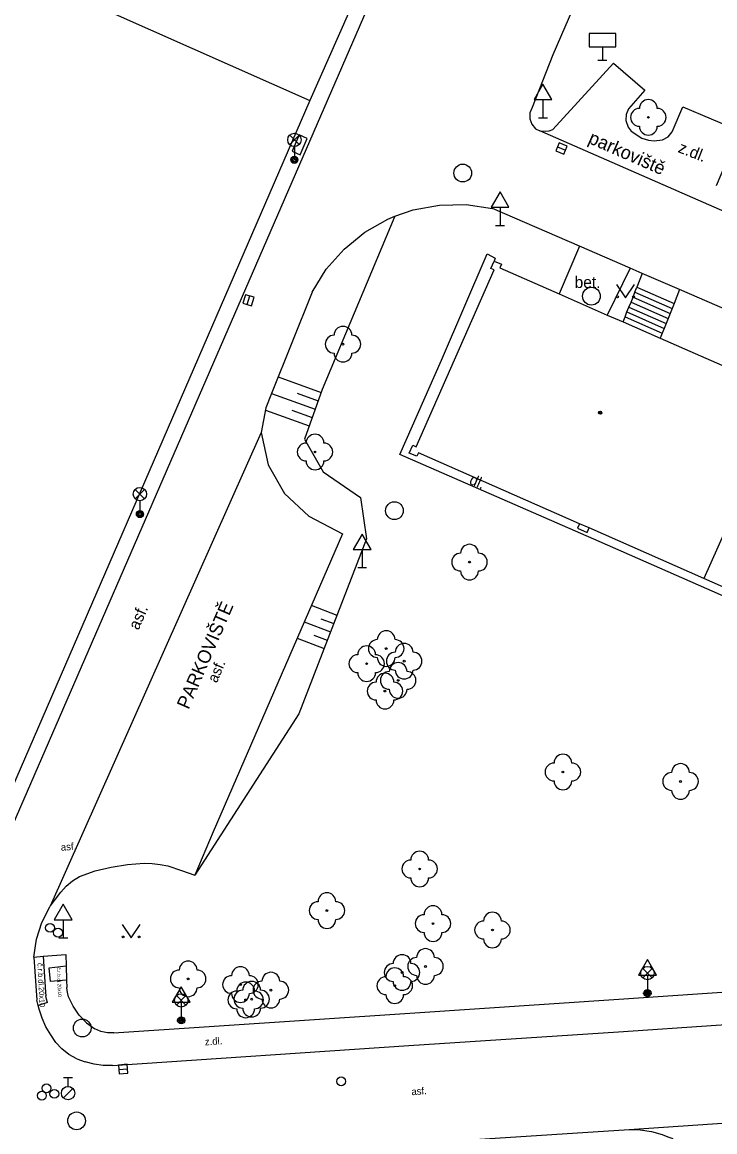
# Model space of a CAD drawing. Extents: x -596024 to -594475, y -1163820 to -1161957.
# Drawn here: x -595808.2 to -595769.2, y -1162091.1 to -1162028.7 of the extents above; entities that cross this region are included whole.
import ezdxf

# ---------------------------------------------------------------- set-up
doc = ezdxf.new("R2010")
doc.units = 0
for name, color, linetype in [('Level 10', 7, 'Continuous'), ('Level 11', 7, 'Continuous'), ('Level 14', 7, 'Continuous'), ('Level 15', 7, 'Continuous'), ('Level 22', 7, 'Continuous'), ('Level 24', 7, 'Continuous'), ('Level 27', 7, 'Continuous'), ('Level 28', 7, 'Continuous'), ('Level 33', 7, 'Continuous'), ('Level 34', 7, 'Continuous'), ('Level 36', 7, 'Continuous'), ('Level 39', 7, 'Continuous'), ('Level 40', 7, 'Continuous'), ('Level 41', 7, 'Continuous'), ('Level 5', 7, 'Continuous'), ('Level 7', 7, 'Continuous')]:
    doc.layers.add(name, color=color, linetype=linetype)

msp = doc.modelspace()

# ---------------------------------------------------------------- linework, layer by layer
at = {"layer": 'Level 10'}
for points in [[(-595770.79, -1161986.56), (-595772.24, -1161989.83), (-595779.32, -1162006.16), (-595780.56, -1162009.01), (-595812.12, -1162081.69)], [(-595771.48, -1162014.7), (-595778.34, -1162030.56), (-595779.51, -1162033.52)], [(-595778.34, -1162034.76), (-595774.93, -1162031.04), (-595773.18, -1162032.55), (-595774.1, -1162033.6)], [(-595779.51, -1162033.52), (-595779.63, -1162033.83), (-595779.64, -1162034.16), (-595779.53, -1162034.47), (-595779.32, -1162034.72), (-595779.07, -1162034.84)], [(-595774.1, -1162033.6), (-595774.23, -1162033.92), (-595774.25, -1162034.26), (-595774.12, -1162034.64), (-595773.94, -1162034.86), (-595773.34, -1162035.24), (-595772.98, -1162035.36), (-595772.65, -1162035.39), (-595772.18, -1162035.35), (-595771.86, -1162035.18), (-595771.64, -1162034.89)], [(-595771.64, -1162034.89), (-595771.05, -1162033.49), (-595767.86, -1162034.84), (-595769.17, -1162037.93)], [(-595779.07, -1162034.84), (-595778.78, -1162034.86), (-595778.55, -1162034.83), (-595778.34, -1162034.76)], [(-595791.87, -1162043.9), (-595791.08, -1162042.62), (-595790.08, -1162041.49), (-595788.92, -1162040.54), (-595787.61, -1162039.8), (-595787.22, -1162039.63), (-595786.2, -1162039.28), (-595784.72, -1162039.01), (-595783.22, -1162038.98), (-595781.73, -1162039.2)], [(-595776.85, -1162041.32), (-595781.73, -1162039.2)], [(-595774, -1162042.55), (-595776.85, -1162041.32)], [(-595773.32, -1162042.85), (-595774, -1162042.55)], [(-595771.22, -1162043.76), (-595773.32, -1162042.85)], [(-595791.87, -1162043.9), (-595794.15, -1162049.6), (-595794.47, -1162050.41)], [(-595754.17, -1162051.15), (-595771.22, -1162043.76)], [(-595794.47, -1162050.41), (-595794.74, -1162051.79), (-595794.35, -1162053.61), (-595793.42, -1162055.23), (-595792.05, -1162056.49)], [(-595792.05, -1162056.49), (-595790.17, -1162057.49), (-595797.43, -1162074.25)], [(-595797.43, -1162074.25), (-595798.46, -1162076.67)], [(-595804.07, -1162076.44), (-595803.17, -1162076.22), (-595802.25, -1162076.07), (-595801.32, -1162076.01)], [(-595801.32, -1162076.01), (-595800.87, -1162076.02), (-595800.42, -1162076.07), (-595799.98, -1162076.16)], [(-595799.98, -1162076.16), (-595799.21, -1162076.42)], [(-595806.6, -1162078.43), (-595806, -1162077.63), (-595805.69, -1162077.29), (-595805.34, -1162077), (-595804.95, -1162076.75)], [(-595804.95, -1162076.75), (-595804.07, -1162076.44)], [(-595799.21, -1162076.42), (-595798.46, -1162076.67)], [(-595807.52, -1162081.28), (-595807.37, -1162080.28), (-595807.07, -1162079.33), (-595806.61, -1162078.45), (-595806.6, -1162078.43)], [(-595807.52, -1162081.28), (-595807.34, -1162083.7)], [(-595806.56, -1162085.66), (-595806.83, -1162085.2), (-595807.05, -1162084.72), (-595807.22, -1162084.22), (-595807.27, -1162084), (-595807.34, -1162083.7)], [(-595774.65, -1162085.48), (-595758.2, -1162084.36)], [(-595786.44, -1162086.25), (-595774.65, -1162085.48)], [(-595805.1, -1162087.01), (-595805.54, -1162086.76), (-595805.94, -1162086.45), (-595806.28, -1162086.08), (-595806.56, -1162085.66)], [(-595803.1, -1162087.37), (-595786.44, -1162086.25)], [(-595805.1, -1162087.01), (-595804.62, -1162087.18)], [(-595803.1, -1162087.37), (-595803.61, -1162087.37), (-595804.12, -1162087.3), (-595804.62, -1162087.18)], [(-595786.52, -1162091.79), (-595774.06, -1162090.98)], [(-595774.06, -1162090.98), (-595773.43, -1162091)], [(-595773.43, -1162091), (-595772.81, -1162091.09)], [(-595772.81, -1162091.09), (-595772.2, -1162091.26), (-595771.89, -1162091.38), (-595771.61, -1162091.49)]]:
    msp.add_lwpolyline(points, dxfattribs=at)
at = {"layer": 'Level 11'}
for points in [[(-595757.22, -1162044.41), (-595779.07, -1162034.84)], [(-595784.61, -1162047.72), (-595782.03, -1162041.76), (-595781.58, -1162042), (-595781.65, -1162042.16)], [(-595776.85, -1162041.32), (-595777.99, -1162044)], [(-595774, -1162042.55), (-595775.29, -1162045.19)], [(-595773.32, -1162042.85), (-595773.62, -1162043.62)], [(-595773.73, -1162043.9), (-595773.62, -1162043.62)], [(-595773.62, -1162043.62), (-595771.53, -1162044.54)], [(-595773.95, -1162044.46), (-595773.84, -1162044.18)], [(-595773.84, -1162044.18), (-595773.73, -1162043.9)], [(-595773.84, -1162044.18), (-595771.75, -1162045.1)], [(-595773.73, -1162043.9), (-595771.64, -1162044.82)], [(-595771.22, -1162043.76), (-595771.53, -1162044.54)], [(-595774.18, -1162045.02), (-595774.07, -1162044.74)], [(-595774.07, -1162044.74), (-595773.95, -1162044.46)], [(-595774.07, -1162044.74), (-595771.98, -1162045.66)], [(-595773.95, -1162044.46), (-595771.87, -1162045.38)], [(-595771.64, -1162044.82), (-595771.75, -1162045.1)], [(-595771.53, -1162044.54), (-595771.64, -1162044.82)], [(-595774.4, -1162045.58), (-595774.29, -1162045.3)], [(-595774.29, -1162045.3), (-595774.18, -1162045.02)], [(-595774.29, -1162045.3), (-595772.2, -1162046.22)], [(-595774.18, -1162045.02), (-595772.09, -1162045.94)], [(-595771.87, -1162045.38), (-595771.98, -1162045.66)], [(-595771.75, -1162045.1), (-595771.87, -1162045.38)], [(-595772.2, -1162046.22), (-595772.31, -1162046.5)], [(-595772.09, -1162045.94), (-595772.2, -1162046.22)], [(-595771.98, -1162045.66), (-595772.09, -1162045.94)], [(-595786.95, -1162053.04), (-595784.61, -1162047.72)], [(-595794.74, -1162051.79), (-595806.6, -1162078.43)], [(-595775.75, -1162057.93), (-595786.95, -1162053.04)], [(-595761.63, -1162064.12), (-595775.75, -1162057.93)], [(-595792.62, -1162067.61), (-595798.46, -1162076.67)], [(-595807.52, -1162081.28), (-595806.98, -1162081.23), (-595805.72, -1162081.13)], [(-595805.72, -1162081.13), (-595805.7, -1162081.77), (-595805.67, -1162082.58), (-595805.66, -1162082.99)], [(-595806.98, -1162081.23), (-595806.86, -1162083.26)], [(-595806.65, -1162081.88), (-595805.7, -1162081.77)], [(-595806.58, -1162082.66), (-595806.65, -1162081.88)], [(-595805.67, -1162082.58), (-595806.58, -1162082.66)], [(-595805.57, -1162083.52), (-595805.61, -1162083.35), (-595805.64, -1162083.17), (-595805.66, -1162082.99)], [(-595774.35, -1162083.63), (-595758.1, -1162082.52)], [(-595806.86, -1162083.26), (-595806.84, -1162083.46)], [(-595806.75, -1162083.84), (-595806.8, -1162083.65), (-595806.84, -1162083.46)], [(-595804.97, -1162084.54), (-595805.31, -1162084.05), (-595805.57, -1162083.52)], [(-595786.38, -1162084.43), (-595774.35, -1162083.63)], [(-595806.75, -1162083.84), (-595807.27, -1162084)], [(-595804.97, -1162084.54), (-595804.56, -1162084.97)], [(-595803.01, -1162085.54), (-595786.38, -1162084.43)], [(-595804.56, -1162084.97), (-595804.08, -1162085.32)], [(-595803.01, -1162085.54), (-595803.38, -1162085.55), (-595803.74, -1162085.47), (-595804.08, -1162085.32)], [(-595774.06, -1162090.98), (-595765.51, -1162090.39)]]:
    msp.add_lwpolyline(points, dxfattribs=at)
at = {"layer": 'Level 14'}
for points in [[(-595787.22, -1162039.63), (-595791.3, -1162049.37), (-595792.31, -1162052.17)], [(-595792.31, -1162052.17), (-595791.26, -1162054)], [(-595791.26, -1162054), (-595789.15, -1162055.45)], [(-595789.15, -1162055.45), (-595788.82, -1162057.78)], [(-595788.82, -1162057.78), (-595792.62, -1162067.61)]]:
    msp.add_lwpolyline(points, dxfattribs=at)
at = {"layer": 'Level 15'}
for points in [[(-595793.79, -1162048.67), (-595791.36, -1162049.54)], [(-595794.15, -1162049.6), (-595791.7, -1162050.48)], [(-595792.72, -1162049.58), (-595791.53, -1162050.01)], [(-595794.5, -1162050.54), (-595792.04, -1162051.42)], [(-595793.01, -1162050.54), (-595791.87, -1162050.95)], [(-595791.92, -1162061.51), (-595790.48, -1162062.07)], [(-595792.32, -1162062.43), (-595790.84, -1162063)], [(-595791.39, -1162062.26), (-595790.66, -1162062.54)], [(-595792.71, -1162063.35), (-595791.2, -1162063.94)], [(-595791.77, -1162063.18), (-595791.02, -1162063.47)]]:
    msp.add_lwpolyline(points, dxfattribs=at)
at = {"layer": 'Level 22'}
for centre in [(-595772.98, -1162034.08), (-595790.14, -1162046.83), (-595791.71, -1162052.89), (-595783.03, -1162059.08), (-595787.71, -1162063.94), (-595788.81, -1162064.79), (-595786.7, -1162064.65), (-595787.04, -1162065.73), (-595787.78, -1162066.33), (-595777.78, -1162070.88), (-595771.17, -1162071.41), (-595785.83, -1162076.33), (-595791.04, -1162078.67), (-595785.08, -1162079.4), (-595781.74, -1162079.76), (-595785.5, -1162081.81), (-595786.82, -1162082.15), (-595798.84, -1162082.51), (-595795.9, -1162082.83), (-595787.23, -1162082.89), (-595795.61, -1162083.69), (-595795.27, -1162083.65), (-595794.19, -1162083.14)]:
    msp.add_circle(centre, 0.05, dxfattribs=at)
for centre, start, end in [((-595772.98, -1162033.58), 0, 180), ((-595773.48, -1162034.08), 90, 270), ((-595772.48, -1162034.08), 270, 90), ((-595772.98, -1162034.58), 180, 0), ((-595790.14, -1162046.33), 0, 180), ((-595790.64, -1162046.83), 90, 270), ((-595789.64, -1162046.83), 270, 90), ((-595790.14, -1162047.33), 180, 0), ((-595792.21, -1162052.89), 90, 270), ((-595791.71, -1162052.39), 0, 180), ((-595791.21, -1162052.89), 270, 90), ((-595791.71, -1162053.39), 180, 0), ((-595783.03, -1162058.58), 0, 180), ((-595783.53, -1162059.08), 90, 270), ((-595782.53, -1162059.08), 270, 90), ((-595783.03, -1162059.58), 180, 0), ((-595787.71, -1162063.44), 0, 180), ((-595788.21, -1162063.94), 90, 270), ((-595787.21, -1162063.94), 270, 90), ((-595786.7, -1162064.15), 0, 180), ((-595789.31, -1162064.79), 90, 270), ((-595788.81, -1162064.29), 0, 180), ((-595788.31, -1162064.79), 270, 90), ((-595787.2, -1162064.65), 90, 270), ((-595786.2, -1162064.65), 270, 90), ((-595787.71, -1162064.44), 180, 0), ((-595787.04, -1162065.23), 0, 180), ((-595788.81, -1162065.29), 180, 0), ((-595787.78, -1162065.83), 0, 180), ((-595787.54, -1162065.73), 90, 270), ((-595786.7, -1162065.15), 180, 0), ((-595786.54, -1162065.73), 270, 90), ((-595788.28, -1162066.33), 90, 270), ((-595787.28, -1162066.33), 270, 90), ((-595787.78, -1162066.83), 180, 0), ((-595787.04, -1162066.23), 180, 0), ((-595777.78, -1162070.38), 0, 180), ((-595778.28, -1162070.88), 90, 270), ((-595777.28, -1162070.88), 270, 90), ((-595771.17, -1162070.91), 0, 180), ((-595771.67, -1162071.41), 90, 270), ((-595770.67, -1162071.41), 270, 90), ((-595777.78, -1162071.38), 180, 0), ((-595771.17, -1162071.91), 180, 0), ((-595785.83, -1162075.83), 0, 180), ((-595786.33, -1162076.33), 90, 270), ((-595785.33, -1162076.33), 270, 90), ((-595785.83, -1162076.83), 180, 0), ((-595791.04, -1162078.17), 0, 180), ((-595791.54, -1162078.67), 90, 270), ((-595790.54, -1162078.67), 270, 90), ((-595785.08, -1162078.9), 0, 180), ((-595791.04, -1162079.17), 180, 0), ((-595785.58, -1162079.4), 90, 270), ((-595784.58, -1162079.4), 270, 90), ((-595782.24, -1162079.76), 90, 270), ((-595781.74, -1162079.26), 0, 180), ((-595781.24, -1162079.76), 270, 90), ((-595785.08, -1162079.9), 180, 0), ((-595781.74, -1162080.26), 180, 0), ((-595786.82, -1162081.65), 0, 180), ((-595785.5, -1162081.31), 0, 180), ((-595798.84, -1162082.01), 0, 180), ((-595787.32, -1162082.15), 90, 270), ((-595786, -1162081.81), 90, 270), ((-595786.32, -1162082.15), 270, 90), ((-595785, -1162081.81), 270, 90), ((-595799.34, -1162082.51), 90, 270), ((-595798.34, -1162082.51), 270, 90), ((-595796.4, -1162082.83), 90, 270), ((-595795.9, -1162082.33), 0, 180), ((-595795.4, -1162082.83), 270, 90), ((-595794.19, -1162082.64), 0, 180), ((-595787.73, -1162082.89), 90, 270), ((-595787.23, -1162082.39), 0, 180), ((-595786.73, -1162082.89), 270, 90), ((-595785.5, -1162082.31), 180, 0), ((-595798.84, -1162083.01), 180, 0), ((-595795.61, -1162083.19), 0, 180), ((-595795.27, -1162083.15), 0, 180), ((-595794.69, -1162083.14), 90, 270), ((-595793.69, -1162083.14), 270, 90), ((-595786.82, -1162082.65), 180, 0), ((-595796.11, -1162083.69), 90, 270), ((-595795.9, -1162083.33), 180, 0), ((-595795.77, -1162083.65), 90, 270), ((-595795.11, -1162083.69), 270, 90), ((-595794.77, -1162083.65), 270, 90), ((-595794.19, -1162083.64), 180, 0), ((-595787.23, -1162083.39), 180, 0), ((-595795.61, -1162084.19), 180, 0), ((-595795.27, -1162084.15), 180, 0)]:
    msp.add_arc(centre, 0.5, start, end, dxfattribs=at)
at = {"layer": 'Level 24'}
msp.add_lwpolyline([(-595792.537, -1162036.178), (-595792.144, -1162035.259), (-595792.603, -1162035.062), (-595792.996, -1162035.981)], close=True, dxfattribs=at)
for points in [[(-595776.85, -1162056.92), (-595776.96, -1162057.18)], [(-595776.96, -1162057.18), (-595776.41, -1162057.42)], [(-595776.41, -1162057.42), (-595776.3, -1162057.16)]]:
    msp.add_lwpolyline(points, dxfattribs=at)
at = {"layer": 'Level 27'}
for p, q in [((-595778.091, -1162035.734), (-595777.629, -1162035.926)), ((-595795.524, -1162044.599), (-595795.376, -1162044.121)), ((-595802.739, -1162087.599), (-595802.241, -1162087.561))]:
    msp.add_line(p, q, dxfattribs=at)
for points in [[(-595778.187, -1162035.964), (-595777.726, -1162036.157), (-595777.533, -1162035.696), (-595777.994, -1162035.503)], [(-595795.285, -1162044.673), (-595795.137, -1162044.195), (-595795.615, -1162044.047), (-595795.763, -1162044.525)], [(-595802.72, -1162087.848), (-595802.222, -1162087.81), (-595802.26, -1162087.312), (-595802.758, -1162087.35)]]:
    msp.add_lwpolyline(points, close=True, dxfattribs=at)
for centre in [(-595783.41, -1162037.21), (-595776.18, -1162044.13), (-595787.25, -1162056.19), (-595804.79, -1162085.27), (-595805.11, -1162090.49)]:
    msp.add_circle(centre, 0.5, dxfattribs=at)
at = {"layer": 'Level 28'}
for p, q in [((-595805.84, -1162088.055), (-595805.34, -1162088.055)), ((-595805.59, -1162088.555), (-595805.59, -1162088.055)), ((-595805.848, -1162089.202), (-595805.318, -1162088.672))]:
    msp.add_line(p, q, dxfattribs=at)
for centre, radius in [((-595806.6, -1162079.64), 0.25), ((-595806.15, -1162079.91), 0.25), ((-595790.24, -1162088.27), 0.25), ((-595806.8, -1162088.66), 0.25), ((-595805.59, -1162088.93), 0.375), ((-595807.06, -1162089.07), 0.25), ((-595806.36, -1162088.97), 0.25)]:
    msp.add_circle(centre, radius, dxfattribs=at)
at = {"layer": 'Level 33'}
for p, q in [((-595793.135, -1162035.61), (-595792.605, -1162035.08)), ((-595793.135, -1162035.08), (-595792.605, -1162035.61)), ((-595792.87, -1162035.72), (-595792.87, -1162036.47)), ((-595801.815, -1162055.52), (-595801.285, -1162054.99)), ((-595801.815, -1162054.99), (-595801.285, -1162055.52)), ((-595801.55, -1162055.63), (-595801.55, -1162056.38)), ((-595773.295, -1162082.45), (-595772.765, -1162081.92)), ((-595773.295, -1162081.92), (-595772.765, -1162082.45)), ((-595773.03, -1162082.56), (-595773.03, -1162083.31)), ((-595799.495, -1162083.98), (-595798.965, -1162083.45)), ((-595799.495, -1162083.45), (-595798.965, -1162083.98)), ((-595799.23, -1162084.09), (-595799.23, -1162084.84))]:
    msp.add_line(p, q, dxfattribs=at)
for centre, radius in [((-595792.87, -1162035.345), 0.375), ((-595792.87, -1162036.47), 0.2), ((-595792.87, -1162036.47), 0.145), ((-595792.87, -1162036.47), 0.0876), ((-595801.55, -1162055.255), 0.375), ((-595801.55, -1162056.38), 0.2), ((-595801.55, -1162056.38), 0.145), ((-595801.55, -1162056.38), 0.0876), ((-595773.03, -1162082.185), 0.375), ((-595799.23, -1162083.715), 0.375), ((-595773.03, -1162083.31), 0.2), ((-595773.03, -1162083.31), 0.145), ((-595773.03, -1162083.31), 0.0876), ((-595799.23, -1162084.84), 0.2), ((-595799.23, -1162084.84), 0.145), ((-595799.23, -1162084.84), 0.0876)]:
    msp.add_circle(centre, radius, dxfattribs=at)
at = {"layer": 'Level 34'}
for p, q in [((-595775.56, -1162030.12), (-595775.56, -1162030.87)), ((-595775.81, -1162030.87), (-595775.31, -1162030.87)), ((-595778.9, -1162033.082), (-595778.9, -1162034.1)), ((-595779.15, -1162034.1), (-595778.65, -1162034.1)), ((-595781.31, -1162039.132), (-595781.31, -1162040.15)), ((-595781.56, -1162040.15), (-595781.06, -1162040.15)), ((-595789.06, -1162058.372), (-595789.06, -1162059.39)), ((-595789.31, -1162059.39), (-595788.81, -1162059.39)), ((-595805.86, -1162079.182), (-595805.86, -1162080.2)), ((-595806.11, -1162080.2), (-595805.61, -1162080.2)), ((-595773.03, -1162082.292), (-595773.03, -1162083.31)), ((-595773.28, -1162083.31), (-595772.78, -1162083.31)), ((-595799.23, -1162083.822), (-595799.23, -1162084.84)), ((-595799.48, -1162084.84), (-595798.98, -1162084.84))]:
    msp.add_line(p, q, dxfattribs=at)
for points in [[(-595776.31, -1162030.12), (-595774.81, -1162030.12), (-595774.81, -1162029.37), (-595776.31, -1162029.37)], [(-595779.4, -1162033.082), (-595778.4, -1162033.082), (-595778.9, -1162032.216)], [(-595781.81, -1162039.132), (-595780.81, -1162039.132), (-595781.31, -1162038.266)], [(-595789.56, -1162058.372), (-595788.56, -1162058.372), (-595789.06, -1162057.506)], [(-595806.36, -1162079.182), (-595805.36, -1162079.182), (-595805.86, -1162078.316)], [(-595773.53, -1162082.292), (-595772.53, -1162082.292), (-595773.03, -1162081.426)], [(-595799.73, -1162083.822), (-595798.73, -1162083.822), (-595799.23, -1162082.956)]]:
    msp.add_lwpolyline(points, close=True, dxfattribs=at)
at = {"layer": 'Level 36'}
for points in [[(-595774.76, -1162043.47), (-595774.26, -1162044.22), (-595773.76, -1162043.47)], [(-595802.54, -1162079.45), (-595802.04, -1162080.2), (-595801.54, -1162079.45)]]:
    msp.add_lwpolyline(points, dxfattribs=at)
for centre in [(-595774.71, -1162044.17), (-595773.811, -1162044.17), (-595802.49, -1162080.15), (-595801.591, -1162080.15)]:
    msp.add_circle(centre, 0.05, dxfattribs=at)
at = {"layer": 'Level 39'}
for radius in [0.09, 0.0398]:
    msp.add_circle((-595775.69, -1162050.68), radius, dxfattribs=at)
at = {"layer": 'Level 5'}
for points in [[(-595781.83, -1162042.57), (-595781.65, -1162042.16)], [(-595781.65, -1162042.16), (-595781.23, -1162042.34)], [(-595781.23, -1162042.34), (-595781.32, -1162042.54)], [(-595786.03, -1162052.6), (-595781.64, -1162042.66)], [(-595781.64, -1162042.66), (-595781.83, -1162042.57)], [(-595781.32, -1162042.54), (-595777.99, -1162044)], [(-595777.99, -1162044), (-595775.29, -1162045.19)], [(-595775.29, -1162045.19), (-595774.4, -1162045.58)], [(-595774.4, -1162045.58), (-595772.31, -1162046.5)], [(-595772.31, -1162046.5), (-595765.21, -1162049.61)], [(-595765.21, -1162049.61), (-595769.86, -1162060)], [(-595786.42, -1162052.95), (-595786.22, -1162052.51)], [(-595785.99, -1162053.13), (-595786.42, -1162052.95)], [(-595786.22, -1162052.51), (-595786.03, -1162052.6)], [(-595785.9, -1162052.93), (-595785.99, -1162053.13)], [(-595769.86, -1162060), (-595776.3, -1162057.16), (-595776.85, -1162056.92), (-595785.9, -1162052.93)], [(-595753.3, -1162067.29), (-595759.65, -1162064.49), (-595760.19, -1162064.25), (-595769.86, -1162060)]]:
    msp.add_lwpolyline(points, dxfattribs=at)
at = {"layer": 'Level 7'}
for points in [[(-595781.46, -1162009.14), (-595788.75, -1162025.74), (-595792, -1162033.14)], [(-595820.86, -1162020.31), (-595792, -1162033.14)], [(-595792, -1162033.14), (-595812.79, -1162081.1), (-595812.73, -1162081.71)]]:
    msp.add_lwpolyline(points, dxfattribs=at)

# ---------------------------------------------------------------- texts
at = {"layer": 'Level 40'}
for s, height, rotation, p in [('z.dl.', 0.65, 338.38, (-595771.36, -1162036.02)), ('dl.', 0.6, 336.28381, (-595783.09, -1162054.66)), ('asf.', 0.65, 66.56201, (-595801.63, -1162062.94)), ('asf.', 0.6, 66.80897, (-595797.23, -1162065.91)), ('asf.', 0.4, 4.21254, (-595805.98, -1162075.31)), ('č.r.b.dl.20x10', 0.3, 273, (-595807.31, -1162081.62)), ('č.r.b.dl.20x10', 0.2, 272, (-595806.21, -1162081.87)), ('z.dl.', 0.4, 4.21254, (-595797.89, -1162086.25)), ('asf.', 0.4, 4.21254, (-595786.28, -1162089.05))]:
    msp.add_text(s, height=height, rotation=rotation, dxfattribs=at).set_placement(p)
msp.add_text('bet.', height=0.65, dxfattribs=at).set_placement((-595777.12, -1162043.67))
at = {"layer": 'Level 41'}
for s, rotation, p in [('parkoviště', 336.22, (-595776.41, -1162035.5)), ('PARKOVIŠTĚ', 66.56201, (-595798.82, -1162067.4))]:
    msp.add_text(s, height=0.75, rotation=rotation, dxfattribs=at).set_placement(p)

doc.saveas('drawing.dxf')
